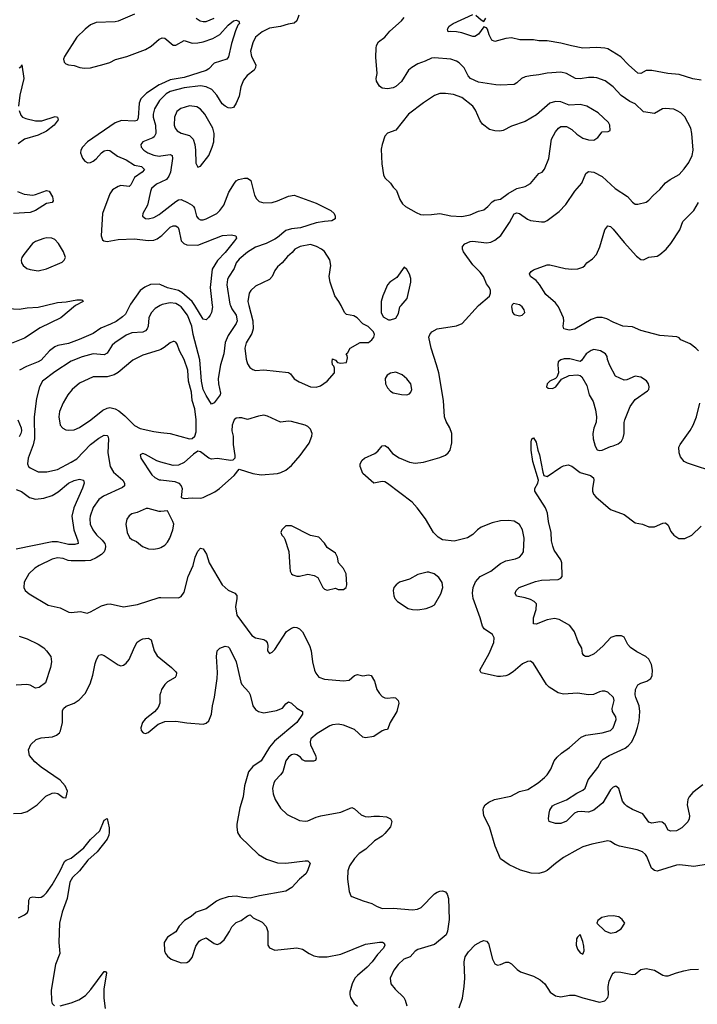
# Model space of a CAD drawing. Header units: inches. Extents: x 1682530 to 1839546, y 640742 to 791647.
# Tile 432 of 656: x 1718975 to 1723902, y 754921 to 762078. Entities that reach past the tile are written whole.
import ezdxf

# ---------------------------------------------------------------- set-up
doc = ezdxf.new("R2010")
doc.units = ezdxf.units.IN
doc.header["$MEASUREMENT"] = 0
for name, color, linetype in [('B7715', 7, 'Continuous'), ('B7716', 7, 'Continuous'), ('B7725', 7, 'Continuous'), ('B7726', 7, 'Continuous')]:
    doc.layers.add(name, color=color, linetype=linetype)

msp = doc.modelspace()

# ---------------------------------------------------------------- linework, layer by layer
at = {"layer": 'B7715', "color": 5}
for points, elevation in [([(1719381.4, 760000), (1719380.5, 759999.5), (1719272.9, 759910), (1719122.8, 759837.2), (1719010, 759763.1), (1718924.9, 759730), (1718810, 759703.2), (1718788.7, 759691.3), (1718770, 759673.6), (1718750, 759666.4), (1718730, 759677.7), (1718690, 759718.3), (1718526.1, 759826.1), (1718500.4, 759860.4), (1718466.6, 759946.6), (1718450, 759967.1), (1718430, 759979.2), (1718410, 759985.4), (1718350, 759986.5), (1718299.5, 760000)], 680), ([(1718777.9, 760000), (1718810, 759998), (1718930, 759976.3), (1718970, 759974.7), (1719030, 759983.6), (1719110, 759988), (1719159.2, 760000)], 680), ([(1719776, 760000), (1719743.1, 759936.9), (1719723.2, 759916.8), (1719675.5, 759884.5), (1719636.3, 759863.7), (1719563.8, 759836.2), (1719510, 759796.8), (1719407.9, 759752.1), (1719330, 759723), (1719251.2, 759708.8), (1719230, 759698.8), (1719192, 759670), (1719130, 759603.4), (1719109.2, 759590.8), (1719023.2, 759556.8), (1718974.3, 759530)], 720), ([(1719996.7, 760000), (1719960.6, 759979.4), (1719930, 759946), (1719914.7, 759910), (1719909.3, 759850), (1719902.6, 759830), (1719890, 759816.1), (1719870, 759807), (1719790, 759800.5), (1719750, 759785.8), (1719665.5, 759730), (1719648.1, 759711.9), (1719610, 759652.9), (1719590, 759642.6), (1719508.9, 759648.9), (1719430, 759626.5), (1719350, 759594.6), (1719230, 759517.7), (1719141.8, 759450), (1719117.8, 759410), (1719095.9, 759324.1), (1719080.5, 759190), (1719083.5, 759030), (1719073.4, 758986.6), (1719036.9, 758890), (1719030.4, 758850.4), (1719039.1, 758830), (1719050, 758821.6), (1719110, 758792.4), (1719172.2, 758792.2), (1719250, 758809.2), (1719350, 758860.6), (1719390, 758886.3), (1719489.8, 758990), (1719550, 759036.1), (1719590, 759057.4), (1719610, 759056.4), (1719616.4, 759050), (1719620.9, 759030), (1719616.1, 758930), (1719633.8, 758830), (1719658, 758790), (1719724.9, 758730), (1719736.9, 758710), (1719736.5, 758690), (1719722.9, 758677.1), (1719584.6, 758615.4), (1719551.3, 758590), (1719510, 758531.1), (1719486.3, 758470), (1719483.8, 758450), (1719487.7, 758410), (1719505.6, 758370), (1719532.3, 758332.3), (1719575.3, 758295.3), (1719593.2, 758270), (1719598.7, 758250), (1719597, 758230), (1719588.6, 758210), (1719570, 758191.4), (1719530, 758165.5), (1719490, 758147.5), (1719450, 758143.4), (1719350, 758144), (1719326.9, 758146.9), (1719290, 758160.3), (1719250, 758165.6), (1719210, 758157.6), (1719115.5, 758110), (1719083.8, 758090), (1719042, 758050), (1719006.4, 757990), (1719004, 757950), (1719014, 757930), (1719044.9, 757904.9), (1719182.5, 757822.5), (1719270, 757803.8), (1719331.8, 757771.8), (1719350, 757768.8), (1719416.7, 757776.7), (1719464.4, 757764.4), (1719490, 757772.7), (1719570, 757818.4), (1719610, 757830.4), (1719631.8, 757831.8), (1719730, 757810.4), (1719832.1, 757827.9), (1719990, 757878.8), (1720000, 757878.6)], 740), ([(1720000, 759680), (1719990, 759674.5), (1719870, 759639.3), (1719797.7, 759602.3), (1719690, 759513.5), (1719662.9, 759497.1), (1719610, 759481.5), (1719510, 759482.7), (1719410, 759436.9), (1719356.4, 759390), (1719323.7, 759350), (1719290, 759292.3), (1719265.2, 759230), (1719260.3, 759190), (1719270, 759131), (1719287.7, 759107.7), (1719310, 759097), (1719330, 759093.7), (1719370, 759096.5), (1719410, 759113.1), (1719492.6, 759170), (1719579.7, 759240.3), (1719610, 759254.2), (1719630, 759257.8), (1719670, 759249.3), (1719695.3, 759235.3), (1719739.4, 759199.4), (1719808.8, 759128.8), (1719850, 759105.5), (1719950, 759084.4), (1720000, 759078)], 760), ([(1718962.1, 759170), (1718985.4, 759110), (1718988.3, 759090), (1718983.3, 759070), (1718970, 759045.8)], 720), ([(1720000, 758862.7), (1719971, 758871), (1719890, 758917.6), (1719870, 758923.7), (1719850, 758915.3), (1719855.5, 758890), (1719936.4, 758770), (1719956.3, 758750), (1719990, 758733.7), (1720000, 758732.6)], 760), ([(1718950, 758663.8), (1718988.5, 758648.5), (1719045, 758605), (1719090, 758593.7), (1719150, 758600.1), (1719210, 758619.1), (1719254.5, 758645.5), (1719330, 758709.5), (1719370, 758727.8), (1719410, 758737.3), (1719439.1, 758730), (1719442.6, 758710), (1719432.5, 758672.5), (1719368.9, 758530), (1719354.6, 758470), (1719368.5, 758370), (1719398.5, 758290), (1719399.5, 758270), (1719376.3, 758263.7), (1719330, 758263.7), (1719250, 758283), (1719210, 758283.1), (1718950, 758229.1)], 720), ([(1720000, 758503.6), (1719990, 758502.6), (1719910, 758525.1), (1719895.5, 758524.5), (1719830, 758496), (1719790, 758485.2), (1719770, 758472.7), (1719752.8, 758447.2), (1719746.4, 758410), (1719755.3, 758350), (1719773, 758313), (1719790, 758298.4), (1719824.7, 758284.7), (1719868.6, 758248.6), (1719912.1, 758232.1), (1719950, 758228.4), (1719990, 758236.4), (1720000, 758241.6)], 760), ([(1718931, 756309), (1718990, 756310.2), (1719030, 756321.8), (1719102, 756370), (1719165.4, 756434.6), (1719210, 756454.7), (1719230, 756457.3), (1719252.9, 756452.9), (1719290, 756424.9), (1719310, 756421), (1719313.8, 756426.2), (1719322, 756470), (1719306, 756510), (1719269.3, 756550), (1719130, 756644.5), (1719084.3, 756684.3), (1719046.8, 756730), (1719038.2, 756770), (1719055.4, 756810), (1719094.3, 756845.7), (1719130, 756858), (1719214.5, 756865.5), (1719242.7, 756877.3), (1719265.1, 756894.9), (1719272.1, 756907.9), (1719285.6, 756970), (1719285.6, 757054.4), (1719294, 757070), (1719312.3, 757087.7), (1719370, 757110.4), (1719407, 757133), (1719450, 757179.1), (1719488.3, 757250), (1719506.4, 757313.6), (1719522.8, 757397.2), (1719532.6, 757427.4), (1719550, 757458), (1719570, 757462.4), (1719590, 757455.3), (1719690, 757387.6), (1719710, 757381.7), (1719730, 757385.3), (1719750, 757399.5), (1719770, 757428.4), (1719810, 757518), (1719830, 757552.2), (1719850, 757568.7), (1719870, 757577), (1719910, 757581.6), (1719930.4, 757570), (1719952.6, 757490), (1719973.3, 757453.3), (1720000, 757432.2)], 720), ([(1718970, 757596.1), (1719030, 757578), (1719110, 757539.7), (1719150, 757512.6), (1719170.3, 757490), (1719200.3, 757450), (1719206, 757410), (1719198.7, 757370), (1719161.4, 757258.6), (1719115.3, 757224.7), (1719090, 757218.4), (1719050, 757241.8), (1719026.2, 757246.2), (1718950, 757241.1)], 720), ([(1720000, 757190.3), (1719994.6, 757170), (1719994.3, 757110), (1719980.7, 757079.3), (1719954.3, 757045.7), (1719887.3, 756992.7), (1719868.8, 756970), (1719856.4, 756930), (1719859.1, 756910), (1719873.4, 756893.4), (1719890, 756890.6), (1719910, 756897.1), (1719982.5, 756957.5), (1720000, 756964.5)], 720), ([(1718965.1, 755550), (1719010, 755571.3), (1719032, 755588), (1719038.5, 755610), (1719042.5, 755677.5), (1719050, 755698.4), (1719070, 755702), (1719110, 755696.2), (1719130, 755700.2), (1719150, 755712), (1719170, 755731.8), (1719211.2, 755788.8), (1719268.1, 755890), (1719301, 755959), (1719311.6, 755968.4), (1719350, 755982.3), (1719441.7, 756058.3), (1719490, 756119), (1719556.9, 756183.1), (1719590, 756258.8), (1719610, 756271), (1719624.6, 756204.6), (1719626.3, 756170), (1719623.2, 756150), (1719610, 756121.6), (1719538, 756030), (1719470.5, 755969.5), (1719410.2, 755890), (1719357.7, 755842.3), (1719339.8, 755810), (1719319.8, 755690), (1719283.8, 755590), (1719263.6, 755510), (1719258.7, 755370), (1719266.3, 755290), (1719236.1, 755210), (1719204.3, 755024.3), (1719205.4, 754945.4), (1719210, 754927.7), (1719229.1, 754909.1)], 680), ([(1719269.1, 754909.1), (1719350, 754931.9), (1719405.3, 754954.7), (1719453.8, 754986.2), (1719492, 755028), (1719590, 755159.3), (1719598.4, 755158.4), (1719606.8, 755150), (1719586.3, 755030), (1719586.8, 754966.8), (1719597, 754890)], 680)]:
    msp.add_lwpolyline(points, dxfattribs=dict(at, elevation=elevation))
at = {"layer": 'B7716', "color": 5}
for points, elevation in [([(1719810, 762118.9), (1719690, 762066.9), (1719670, 762062.2), (1719530, 762056.8), (1719490, 762041), (1719450, 762009.7), (1719390.3, 761950), (1719300.3, 761810), (1719294.4, 761790), (1719299.3, 761770), (1719310, 761758), (1719330, 761750.5), (1719370, 761744.9), (1719411.3, 761730), (1719445.2, 761725.2), (1719489, 761729), (1719590, 761754.4), (1719630, 761767.6), (1719671.8, 761788.2), (1719753.6, 761810), (1719890, 761861), (1719930, 761884.5), (1719990, 761936.5), (1720000, 761941.3)], 720), ([(1718970, 761728.4), (1718984, 761736), (1718990, 761750.8), (1719005.4, 761650), (1718976.8, 761530), (1718965, 761450)], 680), ([(1720000, 761608.2), (1719990, 761603.4), (1719897.1, 761542.9), (1719856.7, 761503.3), (1719843.8, 761470), (1719835.7, 761364.3), (1719830, 761345.4), (1719810, 761339.1), (1719715.7, 761344.3), (1719670, 761328.9), (1719468.8, 761190), (1719430.3, 761150), (1719420.3, 761130), (1719417, 761110), (1719431.3, 761071.3), (1719448.6, 761048.6), (1719470, 761038.5), (1719490, 761039.7), (1719510, 761048.6), (1719530, 761065.2), (1719569.9, 761110.1), (1719590, 761124.7), (1719610, 761130.2), (1719630, 761126.4), (1719684.9, 761084.9), (1719750, 761057.9), (1719810, 761021.5), (1719860.5, 761010), (1719881.7, 760990), (1719865.2, 760970), (1719808.9, 760931.1), (1719781.9, 760878.1), (1719770, 760865.3), (1719710, 760871.4), (1719690, 760866), (1719650, 760840.4), (1719630, 760811.3), (1719577.1, 760670), (1719567.5, 760507.5), (1719576.7, 760476.7), (1719586, 760470), (1719610, 760466.3), (1719690, 760479.3), (1719810, 760483.9), (1719910, 760472.4), (1719950, 760475.7), (1719974.2, 760485.8), (1720000, 760503.8)], 720), ([(1720000, 761499.5), (1719990.2, 761490), (1719954, 761430), (1719944.7, 761390), (1719944.3, 761370), (1719963.4, 761310), (1719965.5, 761250), (1719953.1, 761226.9), (1719941.8, 761218.2), (1719870.5, 761190), (1719854.9, 761170), (1719857.1, 761150), (1719876.4, 761130), (1719906.7, 761110), (1719950, 761093.2), (1719990, 761085.9), (1720000, 761087.5)], 740), ([(1718970, 761417.3), (1718982.6, 761382.6), (1718994.9, 761370), (1719019.4, 761359.4), (1719090, 761342.6), (1719137, 761343), (1719233.6, 761373.6), (1719250.7, 761370), (1719254, 761350), (1719224.9, 761310), (1719170, 761267.3), (1719110, 761238.9), (1719010, 761209.9), (1718963.6, 761176.4)], 680), ([(1718958.6, 760830), (1719006.7, 760810), (1719070, 760802.7), (1719090, 760806.4), (1719170, 760837.2), (1719190, 760831.1), (1719213.2, 760790), (1719217.9, 760762.1), (1719210.1, 760749.9), (1719170, 760742), (1719090, 760690.6), (1719050, 760675.1), (1718930.1, 760669.9)], 680), ([(1720000, 760896.8), (1719970, 760882.8), (1719934.3, 760850), (1719925.2, 760830), (1719904, 760730), (1719870.5, 760670), (1719868.5, 760648.5), (1719890, 760633), (1719910, 760630.4), (1719950, 760639.6), (1719990, 760662.8), (1720000, 760670.7)], 740), ([(1720000, 760151.1), (1719990, 760155.7), (1719926.6, 760153.4), (1719885.3, 760134.7), (1719850, 760108.6), (1719781.2, 760010), (1719776, 760000)], 720), ([(1719159.2, 760000), (1719250, 760022.2), (1719312.6, 760027.4), (1719390, 760041.8), (1719421.4, 760041.4), (1719430, 760038.8), (1719435.5, 760030), (1719381.4, 760000)], 680), ([(1720000, 760001.9), (1719996.7, 760000)], 740)]:
    msp.add_lwpolyline(points, dxfattribs=dict(at, elevation=elevation))
at = {"layer": 'B7716', "color": 5, "elevation": 720}
msp.add_lwpolyline([(1719172.1, 760492.1), (1719150, 760488.4), (1719090, 760465.4), (1719068.7, 760450), (1719003.8, 760370), (1718990.4, 760350), (1718984.9, 760330), (1718988.4, 760310), (1718999.3, 760290), (1719027.3, 760270), (1719050, 760261.1), (1719110, 760252.9), (1719170, 760265.8), (1719284.2, 760315.8), (1719298, 760330), (1719307, 760350), (1719293.3, 760390), (1719257.4, 760450), (1719230, 760479.7), (1719209.7, 760489.7)], close=True, dxfattribs=at)
at = {"layer": 'B7725', "color": 5}
for points, elevation in [([(1720506.9, 760000), (1720516.6, 759976.6), (1720547.8, 759930), (1720555.7, 759890), (1720550, 759868.4), (1720490, 759781.7), (1720470, 759731.8), (1720458.2, 759650), (1720434.6, 759570), (1720418.2, 759470), (1720420.6, 759430), (1720436, 759364), (1720432.4, 759350), (1720390, 759293.2), (1720370, 759282.7), (1720330, 759346.6), (1720309.1, 759390), (1720297.7, 759450), (1720285.1, 759605.1), (1720235.2, 759790), (1720226.7, 759850), (1720195.3, 759930), (1720150, 759989.8), (1720133.3, 760000)], 740), ([(1720375.3, 760000), (1720376.6, 759990), (1720370.2, 759950), (1720360.3, 759930), (1720348.1, 759911.9), (1720330, 759896.9), (1720310, 759901.1), (1720248.6, 760000)], 720), ([(1720641.6, 760000), (1720670.8, 759890), (1720673.5, 759830), (1720662.4, 759797.6), (1720622.4, 759730), (1720612.8, 759690), (1720620.3, 759610), (1720630, 759576), (1720648.9, 759548.9), (1720670, 759534.4), (1720690, 759528.7), (1720750, 759531.8), (1720930, 759513.4), (1720943.2, 759503.2), (1720970, 759466.7), (1721006.1, 759446.1), (1721090, 759410.3), (1721130, 759406.4), (1721162.4, 759417.6), (1721209.7, 759450.3), (1721264.5, 759510), (1721264.5, 759544.5), (1721259.5, 759559.5), (1721249.5, 759570), (1721246.6, 759590), (1721250, 759612), (1721270, 759602), (1721286.4, 759586.4), (1721310, 759581), (1721350, 759586), (1721359, 759619), (1721356.4, 759636.4), (1721348, 759650), (1721360.4, 759659.6), (1721378, 759690), (1721450, 759731.3), (1721510, 759731.3), (1721535.3, 759750), (1721548.7, 759770), (1721554, 759790), (1721548.4, 759808.4), (1721508.4, 759848.4), (1721470, 759868), (1721428, 759910), (1721404.7, 759924.7), (1721350, 759934), (1721337.2, 759950), (1721311.6, 760000)], 760), ([(1723979.6, 755940.4), (1723876.3, 755923.7), (1723774.5, 755934.5), (1723750, 755932.8), (1723610, 755889.8), (1723590, 755892.8), (1723568.2, 755910), (1723534.5, 755994.5), (1723524.7, 756010), (1723502, 756030), (1723464, 756044), (1723335.1, 756070), (1723303.6, 756083.6), (1723270, 756105.6), (1723250, 756109.6), (1723134.4, 756085.6), (1723070, 756064.7), (1723032.7, 756047.3), (1722930, 755988.2), (1722870, 755945.4), (1722810, 755894.8), (1722790, 755883.5), (1722750, 755871), (1722694.9, 755874.9), (1722617.2, 755897.2), (1722534.2, 755934.2), (1722470, 755979), (1722431.2, 756071.2), (1722389.7, 756210), (1722349.7, 756290), (1722344.6, 756335.4), (1722346.6, 756350), (1722358.7, 756370), (1722385.6, 756390), (1722426.6, 756410), (1722546.2, 756433.8), (1722610, 756469), (1722670, 756483.5), (1722743.9, 756530), (1722791.5, 756568.5), (1722810.9, 756590), (1722836.8, 756630), (1722862, 756690), (1722882, 756718), (1722913.8, 756746.2), (1722973.3, 756786.7), (1723056.8, 756863.2), (1723090, 756877.6), (1723210, 756895.3), (1723270, 756912.4), (1723290, 756930.6), (1723311.6, 756990), (1723309.5, 757010), (1723284.5, 757050), (1723282, 757070), (1723298, 757130), (1723292.7, 757150), (1723250, 757189.3), (1723230, 757197), (1723210, 757198), (1723190, 757192.7), (1723148, 757172), (1723110, 757171.6), (1723030, 757181.5), (1722930, 757174.6), (1722890, 757185.1), (1722825.5, 757225.5), (1722804.4, 757244.4), (1722710, 757399.3), (1722690, 757414.5), (1722666.9, 757413.1), (1722630, 757395.1), (1722562, 757338), (1722530, 757316.9), (1722510, 757309.7), (1722470, 757302.6), (1722450, 757304), (1722329, 757330), (1722320.9, 757350), (1722388.8, 757471.2), (1722422.3, 757550), (1722424.6, 757584.6), (1722413.6, 757610), (1722351.5, 757650), (1722340.3, 757670), (1722323.4, 757730), (1722272.3, 757870), (1722267.4, 757910), (1722272.7, 757950), (1722288.2, 757991.8), (1722322.4, 758030), (1722400.7, 758070), (1722470, 758124.4), (1722510, 758143.6), (1722580.7, 758159.3), (1722609.2, 758170), (1722627, 758190), (1722637.6, 758210), (1722642, 758310), (1722630, 758368.7), (1722610, 758409), (1722570, 758432.7), (1722530, 758438.4), (1722470, 758435.8), (1722410, 758421), (1722330, 758389.7), (1722303.1, 758370), (1722270, 758335.8), (1722230, 758312.4), (1722132.7, 758287.3), (1722050, 758297.8), (1722017.5, 758317.5), (1721983, 758350), (1721925.4, 758450), (1721865.6, 758530), (1721827.3, 758570), (1721650, 758707.6), (1721630, 758718.4), (1721610, 758722), (1721548.7, 758710), (1721470, 758779.3), (1721449.7, 758830.3), (1721449.7, 758850.3), (1721463.8, 758876.2), (1721481.2, 758890), (1721556.1, 758923.9), (1721578.2, 758941.8), (1721610, 758979.3), (1721630, 758982.4), (1721650, 758970.4), (1721685.3, 758925.3), (1721733.1, 758893.1), (1721810, 758862.3), (1721850, 758854.5), (1721910, 758860.7), (1722030, 758894.9), (1722070, 758912.9), (1722090.6, 758929.4), (1722104.4, 758950), (1722117.3, 759002.7), (1722116.9, 759070), (1722103.4, 759110), (1722076.7, 759156.7), (1722064.5, 759190), (1722055.4, 759310), (1722021.8, 759510), (1722006.3, 759570), (1721965.6, 759690), (1721949.6, 759770.4), (1721957, 759790), (1721972.3, 759810), (1722009.8, 759830.2), (1722150, 759852), (1722191.1, 759868.9), (1722309.7, 760000)], 740), ([(1721603, 760000), (1721604, 759950), (1721618.8, 759918.8), (1721656.9, 759896.9), (1721670, 759896), (1721710, 759907.3), (1721730, 759942), (1721739.5, 759990), (1721748.2, 760000)], 760), ([(1722553, 760000), (1722550.7, 759990), (1722559.1, 759950), (1722570, 759934.8), (1722610, 759926), (1722628.9, 759931.1), (1722648, 759950), (1722642, 759970), (1722629, 759990), (1722616.5, 760000)], 740), ([(1723910, 759669.7), (1723890.4, 759690.4), (1723850, 759720.7), (1723782.7, 759750), (1723770, 759765.2), (1723753.3, 759773.3), (1723630, 759782.2), (1723490, 759818.2), (1723430, 759845.5), (1723359.3, 759850), (1723290, 759878), (1723244.6, 759904.6), (1723210, 759913.8), (1723170, 759912.8), (1723130, 759898.7), (1723011.3, 759828.7), (1722970, 759821.8), (1722931.3, 759830), (1722925.3, 759850), (1722931.6, 759890), (1722929.8, 759910), (1722892.9, 759990), (1722885.4, 760000)], 720), ([(1720000, 759078), (1720069.1, 759069.1), (1720209.5, 759030.5), (1720230, 759033.4), (1720248.3, 759051.7), (1720257.4, 759082.6), (1720257.4, 759170), (1720248.5, 759250), (1720228.6, 759310), (1720224.9, 759370), (1720202.5, 759450), (1720196.3, 759530), (1720170, 759607.3), (1720137.7, 759670), (1720118.9, 759718.9), (1720110, 759734), (1720098, 759738), (1720090, 759739.3), (1720070, 759729.5), (1720025.7, 759694.3), (1720000, 759680)], 760), ([(1724050, 758782.3), (1723830, 758853.8), (1723806.6, 758866.6), (1723779.9, 758899.9), (1723768.7, 758930), (1723768.4, 758971.6), (1723776.4, 758990), (1723850, 759091.7), (1723872.7, 759130), (1723895.5, 759190), (1723920.7, 759290)], 720), ([(1720000, 758732.6), (1720101.7, 758721.7), (1720133, 758710), (1720148.4, 758690), (1720155.8, 758670), (1720150, 758604.7), (1720170, 758596.3), (1720230, 758603.1), (1720290, 758601.1), (1720310, 758604.6), (1720393.9, 758646.1), (1720427.6, 758670), (1720534.9, 758765.1), (1720570, 758811.3), (1720670, 758779.3), (1720730, 758768.4), (1720850, 758779.3), (1720874.5, 758785.5), (1720910, 758803.8), (1720950, 758837.1), (1721014.5, 758910), (1721080.1, 758999.9), (1721098.7, 759050), (1721100.5, 759070), (1721090, 759101.2), (1721070, 759122), (1721050, 759131.6), (1720950, 759157.6), (1720930, 759159.6), (1720870, 759152.3), (1720776, 759196), (1720750, 759202), (1720710, 759196.8), (1720630, 759172), (1720590, 759184.5), (1720570, 759184.5), (1720550, 759180.9), (1720534.8, 759170), (1720520.5, 759130), (1720517.3, 759090), (1720526.8, 759050), (1720526.8, 758990), (1720538.8, 758910), (1720538, 758890), (1720524.7, 758875.3), (1720510, 758874), (1720410, 758889.3), (1720370, 758883.7), (1720350, 758891.8), (1720290, 758937), (1720270, 758940.9), (1720239.2, 758920.8), (1720170, 758858.7), (1720130, 758840.5), (1720090, 758836.9), (1720000, 758862.7)], 760), ([(1723942.8, 756517.2), (1723870, 756460.8), (1723842.3, 756430), (1723831.8, 756410), (1723828.2, 756371.8), (1723844.2, 756290), (1723843.6, 756270), (1723832.1, 756247.9), (1723790, 756204.4), (1723750, 756181.6), (1723710, 756179.3), (1723690, 756187.4), (1723667.9, 756227.9), (1723646, 756246), (1723630, 756248.5), (1723570, 756238), (1723550, 756244.7), (1723506.3, 756306.3), (1723430, 756337.6), (1723390, 756360.9), (1723374.7, 756374.7), (1723358.7, 756398.7), (1723332, 756490), (1723310, 756506.3), (1723290, 756499.7), (1723270, 756480.5), (1723214.5, 756385.5), (1723150, 756332.1), (1723110, 756318.7), (1723056.5, 756323.5), (1723030, 756320.5), (1723007.7, 756310), (1722950, 756251.8), (1722910, 756235.1), (1722870, 756235.1), (1722825.2, 756250), (1722820.9, 756270), (1722825.1, 756310), (1722830, 756331), (1722850, 756364), (1722865.9, 756374.1), (1722950, 756406.4), (1723024.8, 756455.2), (1723070, 756476.4), (1723087.1, 756492.9), (1723108, 756552), (1723178.3, 756641.7), (1723204.5, 756690), (1723216.4, 756703.6), (1723262, 756730), (1723376.5, 756783.5), (1723399.7, 756800.3), (1723425.3, 756830), (1723452.6, 756887.4), (1723467.2, 756932.8), (1723478.1, 756981.9), (1723485, 757050), (1723479.3, 757090), (1723454.5, 757150), (1723450.4, 757170), (1723451.3, 757210), (1723470, 757243.2), (1723490, 757254.9), (1723535.1, 757270), (1723562.9, 757290), (1723574.5, 757310), (1723576.9, 757350), (1723568.2, 757390), (1723549.7, 757430), (1723527.3, 757450), (1723462.3, 757482.3), (1723415.6, 757515.6), (1723396.5, 757536.5), (1723370, 757589.6), (1723350, 757599.2), (1723310, 757599.3), (1723272.1, 757587.9), (1723215.6, 757524.4), (1723151.8, 757468.2), (1723110, 757449.8), (1723089.8, 757449.8), (1723076.9, 757456.9), (1723066.6, 757470), (1723061.1, 757510), (1723036.2, 757556.2), (1723007.6, 757627.6), (1722974.2, 757674.2), (1722896.9, 757716.9), (1722864.4, 757724.4), (1722810, 757716), (1722730, 757684), (1722710, 757686), (1722709.8, 757729.8), (1722730.8, 757790), (1722731.7, 757831.7), (1722716.2, 757850), (1722690, 757862.7), (1722650, 757876), (1722588.1, 757888.1), (1722578, 757910), (1722584.5, 757930), (1722607, 757950), (1722725.7, 757994.3), (1722770, 758003.2), (1722890.7, 758009.3), (1722910, 758019.3), (1722918.7, 758030), (1722916.9, 758130), (1722910, 758151.8), (1722860.9, 758220.9), (1722850.5, 758250.5), (1722842.7, 758290), (1722839.9, 758350), (1722820.9, 758430), (1722813, 758490), (1722796.8, 758530), (1722720.2, 758650), (1722720.2, 758670), (1722742.1, 758710), (1722746, 758730), (1722706.9, 758866.9), (1722693.1, 758950), (1722694, 759010), (1722699.3, 759030), (1722710, 759038), (1722730, 759006), (1722742.6, 758950), (1722755.5, 758915.5), (1722777.5, 758790), (1722785.5, 758765.5), (1722810, 758757.4), (1722910, 758824.8), (1722930, 758835.5), (1722961.8, 758841.8), (1722990, 758832.2), (1723050, 758787.4), (1723124.2, 758764.2), (1723147.1, 758747.1), (1723150.3, 758730), (1723139.7, 758670), (1723140.7, 758650), (1723147.1, 758630), (1723164.6, 758610), (1723270, 758518.4), (1723370, 758480.4), (1723450, 758420.5), (1723502, 758410), (1723550, 758390.8), (1723570, 758390.7), (1723590, 758390.8), (1723650, 758418.8), (1723670, 758421), (1723690, 758404.7), (1723710, 758358), (1723730.8, 758330), (1723767.6, 758307.6), (1723810, 758306), (1723860.9, 758330), (1723930, 758397.3)], 720), ([(1720000, 758241.6), (1720030, 758257.1), (1720050, 758280.5), (1720066.3, 758310), (1720087.6, 758370), (1720094.5, 758410), (1720089.3, 758430), (1720050, 758508.7), (1720000, 758503.6)], 760), ([(1720000, 757878.6), (1720130, 757876.3), (1720150, 757886), (1720170, 757916), (1720199.2, 758030), (1720236.3, 758110), (1720251.6, 758170), (1720270, 758214.8), (1720290, 758235.5), (1720310, 758230.5), (1720334, 758194), (1720353.4, 758130), (1720447, 757970), (1720490, 757930.3), (1720538, 757910), (1720553.1, 757893.1), (1720554, 757870), (1720544, 757810), (1720553.1, 757750), (1720662.1, 757602.1), (1720690, 757584.1), (1720750, 757572.9), (1720764, 757564), (1720774.6, 757550), (1720779.5, 757530), (1720777.3, 757490), (1720790, 757471), (1720810, 757480.7), (1720830, 757499.1), (1720914.7, 757630), (1720950, 757655.6), (1720970, 757661.1), (1720990, 757659.5), (1721010.2, 757650.2), (1721030, 757628), (1721082.8, 757530), (1721095.2, 757490), (1721102.8, 757410), (1721117.6, 757350), (1721127.3, 757327.3), (1721150, 757298.3), (1721190, 757283.8), (1721330, 757271.2), (1721370, 757277.7), (1721410, 757310.3), (1721430, 757318.7), (1721470, 757308.5), (1721510, 757315.8), (1721530, 757310.4), (1721555.8, 757270), (1721570.4, 757210), (1721590, 757179.1), (1721610, 757159.1), (1721630, 757148), (1721650, 757145.5), (1721690, 757150.6), (1721707.7, 757147.7), (1721726.8, 757130), (1721730.8, 757110), (1721717.6, 757050), (1721668.4, 756970), (1721650, 756918), (1721630, 756917.2), (1721610, 756909.6), (1721550, 756867.2), (1721490, 756857.2), (1721470, 756863.5), (1721410, 756917.3), (1721330, 756949.1), (1721290, 756957.4), (1721250, 756953), (1721230, 756945.4), (1721138.5, 756890), (1721091.3, 756850), (1721086.4, 756830), (1721090, 756808.2), (1721124.7, 756730), (1721130.2, 756710), (1721126.4, 756693.6), (1721112.2, 756687.8), (1721050, 756688.1), (1721030, 756698.9), (1721016.2, 756716.2), (1720990, 756734.2), (1720970, 756738.8), (1720950, 756734.8), (1720930, 756717.4), (1720909.2, 756690), (1720887.5, 756610), (1720871.9, 756588.1), (1720831.8, 756548.2), (1720822, 756530), (1720812.6, 756490), (1720819, 756450), (1720833.1, 756410), (1720870, 756346), (1720919.9, 756299.9), (1721010, 756258), (1721050, 756251.8), (1721070, 756253.4), (1721130, 756280.3), (1721164, 756290), (1721310, 756317.4), (1721390, 756352.2), (1721410, 756341.3), (1721458.7, 756298.7), (1721486, 756286), (1721510, 756282.8), (1721550, 756288.9), (1721590, 756288.9), (1721642.8, 756282.8), (1721671.3, 756270), (1721680.7, 756250), (1721670.7, 756210.7), (1721630, 756162.9), (1721610, 756144.2), (1721554.4, 756110), (1721491.4, 756048.6), (1721443, 756017), (1721410, 755980.9), (1721373.3, 755926.7), (1721361.3, 755890), (1721359.5, 755830), (1721370, 755742), (1721382.8, 755710), (1721390, 755704.9), (1721472.8, 755672.8), (1721534.7, 755654.7), (1721570, 755633.4), (1721610, 755617.1), (1721690, 755620.3), (1721830, 755606.7), (1721866.7, 755613.3), (1721894.6, 755625.4), (1721990, 755724.4), (1722010, 755736.4), (1722030, 755744.4), (1722050, 755746), (1722070, 755739.1), (1722082.6, 755722.6), (1722093.4, 755690), (1722098, 755538), (1722086.2, 755453.8), (1722074.5, 755425.5), (1721990, 755355.1), (1721870, 755318.8), (1721850, 755307.1), (1721814.2, 755265.8), (1721768.5, 755250), (1721727.4, 755210), (1721696, 755170), (1721668.8, 755110), (1721673, 755070), (1721704.9, 755030), (1721766.7, 754970), (1721777.4, 754950), (1721788.9, 754910)], 740), ([(1720000, 756964.5), (1720030, 756976.5), (1720110, 756979), (1720190, 756967.6), (1720310, 756958.4), (1720330, 756964.4), (1720350, 756980.5), (1720369.8, 757030.2), (1720377.3, 757090), (1720392.4, 757152.4), (1720410.7, 757290), (1720413.8, 757333.8), (1720404.7, 757450), (1720409.6, 757490), (1720430, 757510.7), (1720470, 757524.9), (1720490, 757520.5), (1720499.3, 757510), (1720550, 757410.4), (1720582.7, 757262.7), (1720590, 757246.7), (1720641.1, 757190), (1720650.2, 757170.2), (1720670, 757090.8), (1720690, 757063.8), (1720710, 757048.7), (1720750, 757038.9), (1720842.9, 757057.1), (1720886.3, 757073.7), (1720910, 757104), (1720930, 757119.1), (1720950, 757110.4), (1720990, 757073.4), (1721032, 757050), (1721031.3, 757030), (1720990.3, 756970), (1720826.4, 756833.6), (1720791.8, 756790), (1720730, 756691.1), (1720670, 756648.7), (1720639.2, 756610), (1720608.2, 756510), (1720598.9, 756430), (1720575, 756350), (1720552.9, 756230), (1720552.9, 756210), (1720559.5, 756170), (1720578.5, 756138.5), (1720710.6, 756010), (1720770, 755976), (1720850.2, 755950.2), (1720910, 755947.9), (1721050, 755964.9), (1721070, 755962.8), (1721086, 755946), (1721068.4, 755890), (1721055.8, 755870), (1721010.2, 755829.8), (1720954, 755770), (1720910, 755743.5), (1720718, 755710), (1720650, 755692.8), (1720596.9, 755696.9), (1720550, 755707.6), (1720490, 755701.3), (1720430, 755683), (1720405.5, 755670), (1720330, 755614.3), (1720258.8, 755590), (1720221.7, 755558.3), (1720173, 755530), (1720135.5, 755490), (1720110, 755449), (1720050, 755409), (1720025.5, 755370), (1720027.3, 755310), (1720034.8, 755290), (1720050, 755271), (1720076, 755250), (1720150, 755223.1), (1720190, 755224.9), (1720210, 755237.3), (1720230, 755261), (1720255.5, 755344.5), (1720280.7, 755379.3), (1720294, 755390), (1720330, 755404.9), (1720390, 755362), (1720410, 755356.3), (1720430, 755362), (1720460.9, 755390), (1720500.7, 755450), (1720516.6, 755483.4), (1720536.1, 755503.9), (1720550, 755515.5), (1720584, 755530), (1720630, 755564.7), (1720650, 755571), (1720672, 755550), (1720736.9, 755516.9), (1720766.8, 755486.8), (1720779.5, 755450), (1720779.1, 755350), (1720790.5, 755330.5), (1720830, 755314.8), (1720990, 755332.4), (1721030, 755322.4), (1721080.7, 755290), (1721114.4, 755274.4), (1721150, 755267), (1721210, 755266.5), (1721310, 755286.4), (1721490, 755357.2), (1721590, 755373.4), (1721612.4, 755372.4), (1721625.5, 755365.5), (1721630.3, 755350), (1721618.9, 755330), (1721576.5, 755283.5), (1721537.7, 755230), (1721501.5, 755190), (1721430, 755131.3), (1721411.7, 755110), (1721391.6, 755070), (1721375, 755010), (1721374.7, 754990), (1721381.3, 754970), (1721407.2, 754927.2), (1721430, 754907.3)], 720), ([(1720000, 757432.2), (1720078.7, 757370), (1720110, 757338), (1720114.6, 757330), (1720113.7, 757310), (1720104.6, 757295.4), (1720050, 757264.2), (1720030, 757245.6), (1720005.2, 757210), (1720000, 757190.3)], 720), ([(1722170, 754896), (1722193.6, 754966.4), (1722206.3, 755050), (1722211, 755111), (1722207.1, 755230), (1722214.6, 755265.4), (1722238.2, 755301.8), (1722286.5, 755353.5), (1722330, 755377.6), (1722350, 755383.8), (1722370, 755380.7), (1722382.8, 755362.8), (1722412.4, 755250), (1722430, 755216.3), (1722450, 755206.4), (1722470, 755210.5), (1722510, 755228.5), (1722530, 755227), (1722550, 755215.3), (1722593, 755173), (1722616.5, 755156.5), (1722710, 755126), (1722758.7, 755098.7), (1722793.7, 755070), (1722832.2, 755010), (1722870, 754981.7), (1722910, 754975.3), (1722972.5, 754987.5), (1723010, 754987.5), (1723070, 754967.3), (1723190, 754937.4), (1723230, 754947), (1723251.2, 754970), (1723255.1, 754990), (1723254, 755050), (1723260.3, 755090), (1723282, 755138), (1723290, 755148.4), (1723304.1, 755155.9), (1723344.8, 755155.2), (1723430, 755137), (1723450, 755140.5), (1723490, 755174.4), (1723530, 755181.7), (1723590, 755170.3), (1723650, 755133.4), (1723670, 755127.2), (1723690, 755127.2), (1723750, 755150.3), (1723804.9, 755164.9), (1723850, 755174.4), (1723910, 755176.4)], 740)]:
    msp.add_lwpolyline(points, dxfattribs=dict(at, elevation=elevation))
for points, elevation in [([(1723150, 759679.6), (1723130, 759673.6), (1723093.4, 759650), (1723059.9, 759600.1), (1723050, 759593.2), (1722973.8, 759613.8), (1722933.4, 759613.4), (1722910, 759606), (1722890.8, 759590), (1722887.3, 759570), (1722892, 759510), (1722881, 759479), (1722871, 759469), (1722830, 759449.3), (1722810.7, 759430), (1722805.5, 759410), (1722818.5, 759398.5), (1722850, 759397.1), (1722872.3, 759410), (1722914, 759466), (1722968.9, 759491.1), (1723030, 759496), (1723050, 759491.3), (1723062, 759482), (1723098, 759418), (1723114.8, 759350), (1723143.7, 759303.7), (1723162, 759242), (1723168.1, 759190), (1723166.8, 759153.2), (1723150, 759109), (1723142, 759070), (1723144.9, 759030), (1723158, 758978), (1723172.4, 758952.4), (1723190, 758946.4), (1723210, 758948.5), (1723270, 758976.3), (1723290, 758979.1), (1723325.4, 758994.6), (1723350, 759014.8), (1723362.4, 759037.6), (1723369.6, 759070), (1723370.8, 759149.2), (1723375.3, 759170), (1723413.6, 759266.4), (1723450, 759317.1), (1723540.1, 759379.9), (1723549.4, 759390.6), (1723552, 759410), (1723547, 759430), (1723532.2, 759452.2), (1723490, 759479.6), (1723450, 759487), (1723390, 759461.2), (1723370, 759457.2), (1723306.3, 759486.3), (1723264.9, 759564.9), (1723248.5, 759608.5), (1723245.6, 759630), (1723234, 759650), (1723199, 759670)], 740), ([(1721710, 759515.1), (1721671.8, 759508.2), (1721646, 759494), (1721632.7, 759470), (1721634.4, 759430), (1721650, 759400.7), (1721670, 759378), (1721690, 759366.4), (1721750, 759354.4), (1721790, 759350.6), (1721810, 759358.8), (1721819.3, 759370), (1721825.1, 759390), (1721817.6, 759430), (1721790, 759466.6), (1721756.4, 759496.4)], 760), ([(1720950, 758398), (1720910, 758398), (1720882, 758370), (1720874, 758350), (1720882, 758330), (1720896, 758316), (1720902, 758302), (1720932.8, 758212.8), (1720938, 758098), (1720942, 758070), (1720950.6, 758050.6), (1720962, 758042), (1720990, 758034), (1721010, 758034), (1721070, 758048), (1721117.1, 758037.1), (1721142.5, 758022.5), (1721178.8, 757950), (1721190, 757938.8), (1721210, 757931.3), (1721270, 757944.7), (1721290, 757936), (1721330, 757936), (1721348.7, 757950), (1721353.2, 757970), (1721349.2, 758050), (1721329.5, 758089.5), (1721294, 758130), (1721285.2, 758170), (1721270, 758199), (1721210, 758242), (1721190, 758274), (1721150, 758317.2), (1721089.4, 758329.4)], 760), ([(1721950, 758062.9), (1721937.5, 758062.5), (1721870, 758045.6), (1721810, 758012), (1721736, 757990), (1721711, 757970), (1721696, 757950), (1721690.9, 757929.1), (1721694.8, 757890), (1721702.8, 757870), (1721721, 757850), (1721799, 757799), (1721830, 757790.4), (1721870, 757788), (1721930, 757797.6), (1721968.3, 757811.7), (1721990, 757825.5), (1722036.4, 757903.6), (1722051.1, 757950), (1722046.2, 757986.2), (1722022.6, 758022.6), (1721989.6, 758049.6)], 760), ([(1723290, 755565.2), (1723250, 755560.9), (1723208.1, 755551.9), (1723178, 755530), (1723171, 755510), (1723230, 755454.8), (1723270, 755439.1), (1723310, 755444.4), (1723349.2, 755470), (1723374, 755510), (1723356.5, 755536.5), (1723330, 755558)], 760), ([(1723050, 755428), (1723030, 755408.7), (1723023.8, 755396.2), (1723020.4, 755350), (1723030, 755322.8), (1723050, 755294.8), (1723070, 755286), (1723079.5, 755310), (1723075.6, 755344.4), (1723070, 755378)], 760)]:
    msp.add_lwpolyline(points, close=True, dxfattribs=dict(at, elevation=elevation))
at = {"layer": 'B7726', "color": 5}
for points, elevation in [([(1721004.2, 762110), (1720990.3, 762070), (1720970, 762051.5), (1720926.3, 762046.3), (1720870, 762028.5), (1720790, 762015), (1720738.5, 761990), (1720690.2, 761950), (1720670.1, 761910), (1720652.9, 761850), (1720659.8, 761810), (1720690.9, 761750), (1720690.2, 761730), (1720679.2, 761710), (1720627.8, 761672.2), (1720601.7, 761638.3), (1720583.5, 761590), (1720570, 761522.9), (1720550, 761471.8), (1720530, 761440.5), (1720510, 761434.5), (1720490, 761437.6), (1720468.4, 761448.4), (1720446.4, 761466.4), (1720409, 761530), (1720370.9, 761570), (1720330, 761589.3), (1720290, 761596.2), (1720170, 761583.2), (1720070, 761556.2), (1720040.9, 761539.1), (1720000, 761499.5)], 740), ([(1720000, 761941.3), (1720010, 761946), (1720030, 761942.8), (1720090, 761892.8), (1720110, 761892.4), (1720170, 761925.8), (1720230, 761908.2), (1720270, 761909.5), (1720310, 761917), (1720378.9, 761941.1), (1720430.3, 761969.7), (1720490, 762037.1), (1720530, 762068.8), (1720550, 762075.3), (1720568, 762068), (1720572.4, 762050), (1720561.2, 762038.8), (1720543, 761997), (1720514.7, 761905.3), (1720492.1, 761807.9), (1720480.5, 761790), (1720390, 761761.5), (1720350, 761721.4), (1720331.1, 761708.9), (1720170, 761656.4), (1720070, 761641.8), (1720000, 761608.2)], 720), ([(1720258.4, 762090), (1720288, 762070), (1720310, 762063.9), (1720330, 762065.4), (1720390, 762088.5)], 740), ([(1722309.7, 760000), (1722310, 760000.3), (1722390, 760067.3), (1722398.7, 760090), (1722398, 760110), (1722390, 760129.2), (1722370, 760157.2), (1722347.4, 760210), (1722322.4, 760242.4), (1722270, 760295.8), (1722201.4, 760390), (1722193.3, 760410), (1722194.8, 760430), (1722210.6, 760449.4), (1722250, 760466), (1722270, 760467.6), (1722370, 760456.5), (1722399.3, 760460.7), (1722430, 760474), (1722474.2, 760510), (1722536.7, 760603.3), (1722570, 760666), (1722590, 760674.3), (1722610, 760669), (1722668.2, 760628.2), (1722690, 760619.1), (1722770, 760607.7), (1722790, 760608.9), (1722810, 760617), (1722897.3, 760682.7), (1722946.4, 760733.6), (1723010, 760830.3), (1723061, 760890), (1723090, 760959.1), (1723110, 760974.4), (1723150, 760970.3), (1723210, 760939), (1723303.8, 760850), (1723393.7, 760793.7), (1723430, 760750.5), (1723450, 760737.1), (1723470, 760737.1), (1723530, 760750.5), (1723550, 760764.9), (1723580.6, 760799.4), (1723630, 760843), (1723670, 760892), (1723703.9, 760916.1), (1723768.7, 760951.3), (1723806.6, 760993.4), (1723839.8, 761040.2), (1723864.8, 761090), (1723870.9, 761129.1), (1723861.7, 761250), (1723854.3, 761290), (1723810, 761372), (1723781.5, 761401.5), (1723756.3, 761416.3), (1723730, 761426.9), (1723668.2, 761431.8), (1723649.4, 761430.6), (1723590, 761395.1), (1723510, 761408.2), (1723450, 761465.1), (1723410, 761483.5), (1723347.3, 761527.3), (1723290, 761589.7), (1723232.9, 761632.9), (1723170, 761655.3), (1723150, 761658.2), (1723110, 761657.2), (1723050, 761647.8), (1723015.3, 761650), (1722950, 761687.1), (1722910, 761697.2), (1722811, 761689), (1722750, 761675.8), (1722689.2, 761670.8), (1722650, 761662.6), (1722623, 761650), (1722590, 761618.4), (1722570, 761606.6), (1722470, 761601.3), (1722436.1, 761603.9), (1722310, 761623.1), (1722251.6, 761650), (1722235.8, 761670), (1722207.3, 761727.3), (1722170, 761764.5), (1722150, 761776.2), (1722110.7, 761790.7), (1721990, 761801.7), (1721970, 761799.1), (1721924.2, 761775.8), (1721870, 761756.8), (1721825.7, 761730), (1721802, 761710), (1721750, 761629.6), (1721710, 761591.8), (1721690, 761583), (1721650, 761576.3), (1721610, 761581.1), (1721590, 761594.3), (1721568.3, 761630), (1721566.9, 761650), (1721573, 761687), (1721564.3, 761804.3), (1721565.6, 761870), (1721569.3, 761890.7), (1721584.4, 761915.6), (1721629.6, 761950), (1721666.4, 761993.6), (1721752, 762070), (1721770, 762094.8)], 740), ([(1723930, 761637.6), (1723870, 761646.9), (1723770, 761680.4), (1723687.4, 761687.4), (1723570, 761709.6), (1723530, 761707.6), (1723490, 761686.3), (1723470, 761688), (1723400.5, 761750), (1723346.7, 761806.7), (1723250, 761865.3), (1723230, 761869.8), (1723170, 761875.6), (1723070, 761871.2), (1722986.7, 761886.7), (1722910, 761907), (1722810, 761923.9), (1722750, 761924.7), (1722710, 761930.9), (1722610.8, 761930.8), (1722550, 761945.3), (1722510, 761942), (1722430, 761919.6), (1722408.6, 761928.6), (1722388.5, 761968.5), (1722375.4, 762010), (1722370, 762017.6), (1722350, 762026.6), (1722310, 761971.8), (1722285.2, 761954.8), (1722270, 761954.5), (1722190, 761981.6), (1722150, 761989.7), (1722107.1, 761992.9), (1722089.7, 761989.7), (1722084.5, 762010), (1722098, 762030), (1722126.6, 762050), (1722270, 762114.9)], 720), ([(1722291.1, 762111.1), (1722330, 762075.8), (1722350, 762064.7), (1722363.1, 762090)], 720), ([(1720000, 761087.5), (1720070, 761098.6), (1720083.7, 761090), (1720086.7, 761070), (1720071.2, 760970), (1720060.2, 760939.8), (1720043.2, 760916.8), (1720000, 760896.8)], 740), ([(1720000, 760670.7), (1720110, 760756.8), (1720130, 760767.8), (1720150, 760770.1), (1720194.9, 760750), (1720229.1, 760730), (1720239.2, 760719.2), (1720246.7, 760706.7), (1720260.3, 760650), (1720271.5, 760631.5), (1720290, 760623.1), (1720310, 760624), (1720330, 760631.4), (1720407.3, 760670), (1720429.8, 760690.2), (1720458.5, 760730), (1720495.5, 760824.5), (1720535.6, 760890), (1720550, 760907.4), (1720564.6, 760915.4), (1720610, 760926.2), (1720630, 760925.5), (1720654.3, 760910), (1720682.1, 760802.1), (1720695.9, 760775.9), (1720716, 760756), (1720750, 760745.8), (1720810, 760749.3), (1720850, 760761), (1720930, 760794.7), (1720970, 760802.8), (1721130, 760743.2), (1721236.3, 760690), (1721260.4, 760670), (1721268.5, 760650), (1721268.2, 760630), (1721245.4, 760614.6), (1721190, 760611.6), (1721130, 760601.2), (1721016.1, 760563.9), (1720950, 760557.5), (1720910, 760545.6), (1720850, 760493.9), (1720830, 760482.1), (1720768, 760450), (1720690, 760424.8), (1720630, 760388), (1720570, 760335.9), (1720550, 760310.9), (1720535, 760270), (1720492.7, 760207.3), (1720485.5, 760190), (1720481.9, 760150), (1720502.8, 760010), (1720506.9, 760000)], 740), ([(1722885.4, 760000), (1722870, 760020.3), (1722800.4, 760080.4), (1722753.8, 760153.8), (1722730, 760180.9), (1722689.6, 760210), (1722682.4, 760230), (1722693.7, 760246.3), (1722710, 760258.4), (1722810, 760294.9), (1722830, 760295.8), (1722941, 760270), (1722990, 760264.4), (1723034, 760266), (1723070, 760279.5), (1723084.5, 760290), (1723098, 760310), (1723139.8, 760340.2), (1723168, 760372), (1723192.8, 760427.2), (1723229.8, 760550.2), (1723250, 760578.4), (1723270, 760574), (1723290, 760555.3), (1723370, 760457.7), (1723459.4, 760359.4), (1723490, 760335.8), (1723510, 760332), (1723550, 760351.5), (1723610, 760359.5), (1723630, 760371.7), (1723676.3, 760410), (1723709.7, 760450), (1723774.8, 760550), (1723796.3, 760610), (1723876, 760690), (1723909.3, 760750)], 720), ([(1720000, 760503.8), (1720008.9, 760510), (1720070, 760570.2), (1720090, 760579.3), (1720110, 760580.2), (1720126.4, 760566.4), (1720133, 760553), (1720149.6, 760469.6), (1720167.6, 760450), (1720190, 760442.4), (1720270, 760438.8), (1720450.3, 760510.3), (1720514.6, 760514.6), (1720547.1, 760507.1), (1720550.3, 760490), (1720536.5, 760470), (1720470, 760386.4), (1720413.5, 760326.5), (1720374.4, 760265.6), (1720358.8, 760130), (1720375.3, 760000)], 720), ([(1721311.6, 760000), (1721296.2, 760030), (1721266, 760070), (1721232.3, 760170), (1721224.5, 760210), (1721237.6, 760290), (1721230, 760333.2), (1721190, 760392.7), (1721170, 760409.2), (1721134, 760430), (1721090, 760443.1), (1721014.8, 760430), (1720974.8, 760410), (1720954.9, 760385.1), (1720922.8, 760357.2), (1720884, 760310), (1720850, 760281.2), (1720830, 760254), (1720810.5, 760210), (1720790.6, 760190), (1720690, 760140.3), (1720655.3, 760110), (1720643.2, 760090), (1720633.7, 760030), (1720641.6, 760000)], 760), ([(1721748.2, 760000), (1721791.6, 760050), (1721818, 760170), (1721817.7, 760197.7), (1721810, 760228.7), (1721790, 760262), (1721770, 760279), (1721715.9, 760204.1), (1721666.8, 760170), (1721648.6, 760151.4), (1721614.4, 760070), (1721602.4, 760030), (1721603, 760000)], 760), ([(1720248.6, 760000), (1720229.9, 760030), (1720154.9, 760094.9), (1720130, 760109.9), (1720050, 760128), (1720000, 760151.1)], 720), ([(1720133.3, 760000), (1720110, 760014.1), (1720070, 760019.8), (1720011.5, 760008.5), (1720000, 760001.9)], 740), ([(1722616.5, 760000), (1722610, 760005.2), (1722564.9, 760015.1), (1722554.4, 760005.6), (1722553, 760000)], 740)]:
    msp.add_lwpolyline(points, dxfattribs=dict(at, elevation=elevation))
at = {"layer": 'B7726', "color": 5, "elevation": 760}
for points in [[(1722070, 761541.1), (1722030, 761540.5), (1721990, 761526), (1721910, 761472.6), (1721801.7, 761390), (1721710, 761275.6), (1721648.2, 761251.8), (1721630.5, 761230), (1721609.4, 761170.6), (1721604, 761136), (1721607.5, 761030), (1721620.3, 760950), (1721629.2, 760929.2), (1721670.7, 760890), (1721690, 760861), (1721715.6, 760835.6), (1721738.4, 760770), (1721759.2, 760739.2), (1721780.8, 760720.8), (1721856.5, 760676.5), (1721890, 760662.8), (1721910, 760659.7), (1721970, 760660.7), (1722030, 760668.9), (1722110, 760653), (1722190, 760648.1), (1722250, 760658.8), (1722310, 760685.2), (1722350, 760696.5), (1722379.3, 760720.7), (1722410, 760754.9), (1722430, 760765.5), (1722470, 760774), (1722526, 760814), (1722590, 760851.3), (1722650, 760864.2), (1722690, 760887), (1722750, 760960.4), (1722772.7, 760970), (1722789.7, 760990.3), (1722821, 761070), (1722840.4, 761210), (1722870, 761263), (1722892.7, 761290), (1722910, 761300.4), (1722950, 761301.6), (1722990, 761279.3), (1723025.6, 761245.6), (1723070, 761217.7), (1723110, 761204), (1723150, 761203.1), (1723178.2, 761221.8), (1723210, 761262), (1723254, 761266), (1723268.4, 761271.6), (1723265.2, 761310), (1723255.1, 761330), (1723180.5, 761400.5), (1723099, 761450), (1723050, 761461.6), (1722970, 761456.9), (1722910, 761479.7), (1722870, 761483.5), (1722828.4, 761470), (1722733.7, 761386.3), (1722650, 761338.4), (1722550, 761304.7), (1722490, 761271.5), (1722466.8, 761266.8), (1722430, 761269.3), (1722390, 761279.3), (1722339.5, 761319.5), (1722322.5, 761342.5), (1722290, 761420.5), (1722270, 761449.7), (1722190, 761512.1), (1722130, 761534.2)], [(1720210, 761451.6), (1720146.9, 761433.1), (1720116.5, 761410), (1720100.2, 761370), (1720099.1, 761310), (1720105.2, 761290), (1720119.5, 761270), (1720150, 761253.4), (1720210, 761235.8), (1720236.8, 761210), (1720248.8, 761170), (1720253.8, 761130), (1720254.9, 761034.9), (1720270, 761006), (1720290, 761014), (1720350, 761091), (1720375.1, 761150), (1720386.6, 761190), (1720389.6, 761250.4), (1720378.9, 761290), (1720320.3, 761390), (1720290, 761428.3), (1720263.6, 761443.6)]]:
    msp.add_lwpolyline(points, close=True, dxfattribs=at)

doc.saveas('drawing.dxf')
